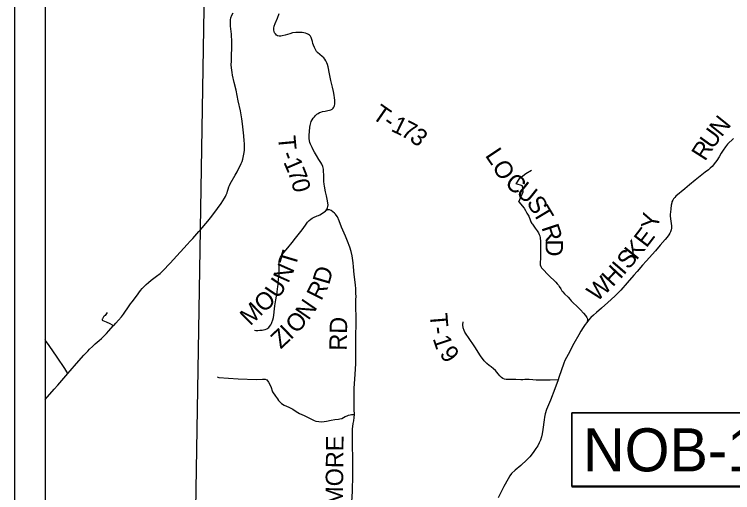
# Model space of a CAD drawing. Extents: x 0 to 191, y 0 to 55.
# Drawn here: x 19.099 to 22.6, y 14.289 to 16.621 of the extents above; entities that cross this region are included whole.
import ezdxf

# ---------------------------------------------------------------- set-up
doc = ezdxf.new("R2010")
doc.units = 0
for name, color, linetype in [('GM_X_County_Road', 7, 'Continuous'), ('GM_X_County_Road_Text', 7, 'Continuous'), ('GM_X_Township_Road', 7, 'Continuous'), ('GM_X_Township_Road_Text', 7, 'Continuous'), ('GM_X_Township_Text', 7, 'Continuous'), ('SH_Data', 7, 'Continuous'), ('SH_Text', 7, 'Continuous')]:
    doc.layers.add(name, color=color, linetype=linetype)

msp = doc.modelspace()

# ---------------------------------------------------------------- linework, layer by layer
at = {"layer": 'GM_X_County_Road'}
for points in [[(19.968, 15.5283), (19.9987, 15.5622), (20.0051, 15.5693), (20.0411, 15.6123), (20.0613, 15.6369), (20.0892, 15.674), (20.1072, 15.6987), (20.1226, 15.7242), (20.1275, 15.7322), (20.1313, 15.7413), (20.1358, 15.7515), (20.1385, 15.7587), (20.1413, 15.7682), (20.1444, 15.7796), (20.1475, 15.7866), (20.1515, 15.7948), (20.1756, 15.8375), (20.1844, 15.8531), (20.1904, 15.8641), (20.1984, 15.8797), (20.2049, 15.8932), (20.2088, 15.9032), (20.2127, 15.9146), (20.2163, 15.9306), (20.2188, 15.9472), (20.2201, 15.9593), (20.22, 15.9708), (20.2201, 15.9916), (20.2196, 16.0049), (20.2175, 16.0291), (20.2144, 16.0583), (20.211, 16.0875), (20.2075, 16.1114), (20.2011, 16.1501), (20.1905, 16.2), (20.1794, 16.2508), (20.1703, 16.2891), (20.1629, 16.325), (20.1605, 16.3373), (20.1586, 16.349), (20.1575, 16.3602), (20.1563, 16.3742), (20.1568, 16.3932), (20.157, 16.4119), (20.1576, 16.4304), (20.1589, 16.4482), (20.1592, 16.4744), (20.1588, 16.4938), (20.1577, 16.5162), (20.1568, 16.5247), (20.1531, 16.5626), (20.1521, 16.571), (20.1517, 16.5779), (20.1517, 16.5853), (20.1525, 16.5939), (20.1545, 16.6035), (20.1588, 16.6165), (20.1648, 16.6291)], [(22.604, 16.0157), (22.5752, 15.9886), (22.5647, 15.9753), (22.5539, 15.9594), (22.5442, 15.944), (22.5338, 15.9268), (22.5229, 15.9091), (22.5165, 15.8997), (22.5003, 15.8799), (22.4907, 15.871), (22.4817, 15.8636), (22.4666, 15.8518), (22.4166, 15.8118), (22.3891, 15.79), (22.3661, 15.771), (22.3232, 15.7342), (22.318, 15.7285), (22.3122, 15.7221), (22.3077, 15.7149), (22.3042, 15.7069), (22.3029, 15.7017), (22.3009, 15.6907), (22.2985, 15.6732), (22.2967, 15.6574), (22.296, 15.6465), (22.296, 15.6386), (22.2972, 15.6246), (22.3005, 15.6009), (22.3014, 15.5899), (22.3019, 15.5794), (22.3005, 15.57), (22.2978, 15.5608), (22.2943, 15.5535), (22.2888, 15.5456), (22.2802, 15.5339), (22.2707, 15.5226), (22.2471, 15.495), (22.2242, 15.4686), (22.1779, 15.418), (22.1611, 15.3988), (22.1338, 15.3673), (22.1177, 15.3491), (22.0853, 15.3121), (22.0543, 15.2759), (22.0251, 15.2466), (21.992, 15.2168), (21.9603, 15.1883), (21.9363, 15.1671), (21.9221, 15.1544), (21.9092, 15.1429), (21.8976, 15.1299), (21.8893, 15.119), (21.8817, 15.1086), (21.8718, 15.094), (21.8607, 15.0759), (21.8499, 15.0585), (21.8262, 15.0169), (21.7981, 14.9624), (21.7906, 14.9478), (21.7824, 14.9339), (21.7769, 14.9211), (21.7531, 14.8509), (21.749, 14.8391), (21.733, 14.7957), (21.7114, 14.7401), (21.693, 14.6945), (21.6868, 14.6735), (21.6834, 14.6578), (21.6809, 14.6445), (21.6745, 14.5969), (21.6714, 14.5754), (21.6681, 14.561), (21.6634, 14.5458), (21.6576, 14.5325), (21.6503, 14.5181), (21.6409, 14.504), (21.6311, 14.4894), (21.6221, 14.4778), (21.6106, 14.4632), (21.597, 14.4493), (21.5671, 14.4209), (21.5401, 14.3984), (21.5227, 14.382), (21.5143, 14.3717), (21.505, 14.3564), (21.4854, 14.3199), (21.4567, 14.2646)], [(19.2489, 14.7431), (19.2936, 14.794), (19.3105, 14.813), (19.3599, 14.8704), (19.3708, 14.8825), (19.4017, 14.9184), (19.438, 14.9598), (19.4562, 14.9797), (19.4646, 14.988), (19.4799, 15.0019), (19.4935, 15.0141), (19.5122, 15.0309), (19.5237, 15.0414), (19.536, 15.0538), (19.5473, 15.0658), (19.5591, 15.0784), (19.5811, 15.1018), (19.5831, 15.1042), (19.5938, 15.1158), (19.6069, 15.1301), (19.6206, 15.1459), (19.6313, 15.1592), (19.6589, 15.1993), (19.6657, 15.2091), (19.6733, 15.2197), (19.6949, 15.2474), (19.7139, 15.274), (19.7217, 15.2841), (19.7326, 15.2963), (19.7409, 15.3043), (19.7531, 15.3142), (19.7661, 15.3245), (19.7917, 15.3442), (19.809, 15.3575), (19.8233, 15.3706), (19.8583, 15.4077), (19.9065, 15.4613), (19.9267, 15.483), (19.9392, 15.4969), (19.9574, 15.5165), (19.9608, 15.5204), (19.968, 15.5283)]]:
    msp.add_lwpolyline(points, dxfattribs=at)
at = {"layer": 'GM_X_Township_Road'}
for points in [[(20.2697, 15.0807), (20.2754, 15.0802), (20.2863, 15.0804), (20.2958, 15.0805), (20.3062, 15.0813), (20.3128, 15.0822), (20.3212, 15.0844), (20.3292, 15.0881), (20.3349, 15.0918), (20.3385, 15.0948), (20.3421, 15.0989), (20.3484, 15.1074), (20.3515, 15.113), (20.3539, 15.1191), (20.3579, 15.1309), (20.3615, 15.1433), (20.3638, 15.1552), (20.3668, 15.185), (20.3687, 15.2005), (20.3733, 15.2292), (20.3793, 15.2644), (20.3819, 15.2851), (20.3825, 15.2911), (20.3843, 15.3074), (20.387, 15.3307), (20.3889, 15.349), (20.3897, 15.3634), (20.3898, 15.3873), (20.3893, 15.3993), (20.3895, 15.4107), (20.3898, 15.4164), (20.3914, 15.4241), (20.3931, 15.4299), (20.3958, 15.4364), (20.399, 15.4414), (20.403, 15.4473), (20.4126, 15.4592), (20.4319, 15.4824), (20.4529, 15.5086), (20.4694, 15.5294), (20.489, 15.5544), (20.5019, 15.5712), (20.5177, 15.5933), (20.5281, 15.6078), (20.5351, 15.6157), (20.5437, 15.6229), (20.5501, 15.6267), (20.5575, 15.6304), (20.5751, 15.6382), (20.5813, 15.6409), (20.5878, 15.6442), (20.5952, 15.6482), (20.6031, 15.6535), (20.6149, 15.6619), (20.6207, 15.6684), (20.6237, 15.6727), (20.6259, 15.6771), (20.6272, 15.6839), (20.628, 15.6916), (20.6274, 15.7009), (20.6258, 15.7115), (20.6197, 15.7366), (20.6156, 15.7564), (20.6107, 15.7828), (20.6086, 15.7933), (20.6074, 15.806), (20.6068, 15.8312), (20.6069, 15.8406), (20.6061, 15.8533), (20.605, 15.8655), (20.602, 15.8786), (20.5978, 15.89), (20.5931, 15.8985), (20.5836, 15.9135), (20.5714, 15.9327), (20.5615, 15.9495), (20.5556, 15.9601), (20.5501, 15.9714), (20.5426, 15.9877), (20.5398, 15.997), (20.5379, 16.0044), (20.5361, 16.0154), (20.5359, 16.0232), (20.5363, 16.0301), (20.5394, 16.0716), (20.5402, 16.0789), (20.542, 16.0855), (20.5439, 16.0914), (20.5463, 16.0987), (20.5511, 16.1074), (20.5557, 16.1147), (20.5615, 16.122), (20.5666, 16.1282), (20.5732, 16.134), (20.5798, 16.1381), (20.5864, 16.1419), (20.5931, 16.1445), (20.6012, 16.1471), (20.6134, 16.1498), (20.6264, 16.1518), (20.6342, 16.1536), (20.6417, 16.1559), (20.648, 16.1594), (20.6533, 16.1642), (20.6567, 16.1689), (20.6599, 16.1755), (20.6617, 16.1846), (20.6616, 16.1946), (20.6612, 16.2033), (20.6597, 16.214), (20.6584, 16.2263), (20.6547, 16.2446), (20.6502, 16.2652), (20.6419, 16.2985), (20.6343, 16.3305), (20.6277, 16.3644), (20.625, 16.3757), (20.6215, 16.3853), (20.6166, 16.3945), (20.6116, 16.4025), (20.6065, 16.4082), (20.5994, 16.415), (20.5769, 16.4342), (20.572, 16.4395), (20.5675, 16.4466), (20.5612, 16.4597), (20.5563, 16.4713), (20.5536, 16.4796), (20.5517, 16.4886), (20.5493, 16.4976), (20.5462, 16.5086), (20.5424, 16.5145), (20.5377, 16.5193), (20.5322, 16.5231), (20.5263, 16.5261), (20.5186, 16.5288), (20.5017, 16.532), (20.4881, 16.5333), (20.4786, 16.5332), (20.4702, 16.5329), (20.4551, 16.5301), (20.441, 16.5263), (20.4193, 16.5202), (20.4048, 16.5163), (20.3977, 16.5151), (20.3901, 16.5148), (20.382, 16.517), (20.3762, 16.5203), (20.3711, 16.5253), (20.3673, 16.5311), (20.3651, 16.5369), (20.3637, 16.5436), (20.3637, 16.5529), (20.3656, 16.5639), (20.3701, 16.5772), (20.381, 16.6023), (20.3901, 16.6244)], [(21.557, 15.7068), (21.5796, 15.755), (21.5751, 15.7851), (21.545, 15.7941), (21.563, 15.8227), (21.5916, 15.8453), (21.6202, 15.8618)], [(21.557, 15.7068), (21.5835, 15.6766), (21.59, 15.6641), (21.5972, 15.6511), (21.6068, 15.6367), (21.6132, 15.6185), (21.6169, 15.61), (21.621, 15.6019), (21.6236, 15.5983)], [(20.7443, 14.2424), (20.7467, 14.2972), (20.7479, 14.3736), (20.7486, 14.4173), (20.7483, 14.4645), (20.7474, 14.512), (20.7465, 14.5452), (20.7465, 14.5629), (20.7464, 14.5856), (20.7471, 14.5999), (20.748, 14.6116), (20.7498, 14.6262), (20.7528, 14.6398), (20.7554, 14.6558), (20.7568, 14.6697), (20.7558, 14.6944), (20.7546, 14.7602), (20.7545, 14.7979), (20.7584, 14.8426), (20.7609, 14.8916), (20.7635, 14.9192), (20.7638, 14.9703), (20.7633, 15.0054), (20.7633, 15.0634), (20.7648, 15.1029), (20.7652, 15.1432), (20.7634, 15.1957), (20.7638, 15.2316), (20.7642, 15.2461), (20.7639, 15.2604), (20.7631, 15.283), (20.7615, 15.302), (20.7556, 15.3535), (20.7519, 15.3906), (20.7505, 15.4101), (20.7452, 15.4441), (20.7413, 15.4643), (20.7344, 15.4853), (20.7221, 15.5157), (20.7124, 15.5394), (20.6941, 15.5836), (20.6821, 15.6143), (20.6738, 15.6331), (20.6679, 15.6424), (20.6634, 15.6476), (20.6591, 15.6513), (20.6518, 15.658), (20.6432, 15.6648), (20.6347, 15.6682), (20.6292, 15.6683), (20.624, 15.6673), (20.6149, 15.6619)], [(21.6236, 15.5983), (21.6269, 15.5935), (21.6367, 15.5791), (21.6465, 15.5658), (21.6534, 15.5554), (21.657, 15.548), (21.6593, 15.5411), (21.6612, 15.5315), (21.6626, 15.5133), (21.6626, 15.4916), (21.664, 15.4441), (21.6636, 15.4297), (21.6622, 15.4135), (21.662, 15.3997), (21.6653, 15.3909), (21.6686, 15.3857), (21.6726, 15.3807), (21.7028, 15.3491), (21.7379, 15.3152), (21.7448, 15.3079), (21.7508, 15.3), (21.7548, 15.2936), (21.7618, 15.2831), (21.7675, 15.2729), (21.7715, 15.2679), (21.78, 15.2591), (21.7977, 15.2418), (21.808, 15.2311), (21.8129, 15.2238), (21.824, 15.213), (21.8382, 15.1995), (21.8579, 15.1803), (21.8731, 15.1639), (21.8825, 15.1525), (21.8897, 15.1433), (21.8918, 15.1373), (21.8926, 15.131), (21.8893, 15.119)], [(19.5513, 15.1667), (19.5451, 15.1573), (19.5407, 15.1524), (19.5373, 15.1489), (19.534, 15.1457), (19.5315, 15.1435), (19.5295, 15.1406), (19.5278, 15.1372), (19.5267, 15.1348), (19.5262, 15.1332), (19.5263, 15.1316), (19.5275, 15.1305), (19.5309, 15.1291), (19.5471, 15.1215), (19.565, 15.113), (19.575, 15.1068), (19.5811, 15.1018)], [(21.749, 14.8391), (21.7102, 14.8379), (21.6737, 14.8376), (21.6424, 14.8377), (21.6252, 14.839), (21.6076, 14.8405), (21.5877, 14.8409), (21.5778, 14.8395), (21.5675, 14.8393), (21.5434, 14.8402), (21.5147, 14.8404), (21.4963, 14.8414), (21.488, 14.8422), (21.4795, 14.8451), (21.4727, 14.85), (21.4645, 14.8584), (21.4569, 14.8679), (21.4442, 14.884), (21.4345, 14.893), (21.4224, 14.9019), (21.4124, 14.9095), (21.4015, 14.919), (21.3893, 14.9318), (21.3706, 14.956), (21.3433, 14.9994), (21.3122, 15.0457), (21.3003, 15.062), (21.2943, 15.0719), (21.2906, 15.0799), (21.2872, 15.0923), (21.285, 15.1079), (21.2858, 15.1218)], [(19.3599, 14.8704), (19.3448, 14.8942), (19.3071, 14.9504), (19.2681, 15.0066), (19.2502, 15.0316), (19.2489, 15.0335)], [(20.0871, 14.8533), (20.0951, 14.8509), (20.19, 14.8438), (20.2793, 14.8407), (20.3077, 14.8422), (20.3208, 14.842), (20.3299, 14.8385), (20.3383, 14.8282), (20.3495, 14.807), (20.3572, 14.7807), (20.372, 14.76), (20.3812, 14.7458), (20.386, 14.7383), (20.3921, 14.7317), (20.401, 14.7239), (20.4144, 14.716), (20.4365, 14.7063), (20.4467, 14.7016), (20.4554, 14.6961), (20.4724, 14.6847), (20.4893, 14.6747), (20.5107, 14.6653), (20.534, 14.6541), (20.5608, 14.6409), (20.5678, 14.6377), (20.5824, 14.636), (20.5961, 14.6352), (20.609, 14.636), (20.6202, 14.6377), (20.6435, 14.6424), (20.6617, 14.6455), (20.6785, 14.6477), (20.686, 14.6487), (20.6949, 14.6508), (20.7025, 14.6551), (20.7116, 14.6596), (20.7207, 14.6639), (20.7279, 14.6668), (20.735, 14.6689), (20.742, 14.6704), (20.7491, 14.6704), (20.7568, 14.6697)]]:
    msp.add_lwpolyline(points, dxfattribs=at)
at = {"layer": 'GM_X_Township_Text'}
msp.add_line((19.2489, 17.3861), (19.2489, 13.3404), dxfattribs=at)
msp.add_lwpolyline([(20.0362, 17.3813), (20.0324, 17.1943), (20.0319, 17.1735), (20.0292, 17.0419), (20.0049, 15.5756), (20.0048, 15.5701), (19.9676, 13.3329), (19.8396, 13.3341), (19.2489, 13.3404), (19.2489, 9.7697), (26.7829, 9.7697)], dxfattribs=at)
at = {"layer": 'SH_Data'}
for p, q in [((19.0989, 20.1197), (19.0989, 9.6197)), ((19.2489, 19.9697), (19.2489, 9.7697))]:
    msp.add_line(p, q, dxfattribs=at)
at = {"layer": 'SH_Text'}
for points in [[(23.9638, 14.6779), (21.8155, 14.6779), (21.8155, 14.3179), (23.9638, 14.3179)], [(21.8155, 14.6779), (23.9638, 14.6779), (23.9638, 14.3213), (21.8155, 14.3213)]]:
    msp.add_lwpolyline(points, close=True, dxfattribs=at)

# ---------------------------------------------------------------- texts
at = {"layer": 'GM_X_County_Road_Text'}
for s, rotation, p in [('N', 51.1217, (22.5455, 16.0194)), ('U', 54.0947, (22.5022, 15.9596)), ('R', 57.4932, (22.4654, 15.9016)), ('Y', 80.2604, (22.236, 15.5706)), ('E', 52.6032, (22.1795, 15.4792)), ('K', 51.3297, (22.1313, 15.419)), ('S', 49.6738, (22.0924, 15.3731)), ('I', 49.2491, (22.0691, 15.3461)), ('H', 46.8848, (22.0153, 15.2885)), ('W', 42.6321, (21.9377, 15.2167))]:
    msp.add_text(s, height=0.0852, rotation=rotation, dxfattribs=at).set_placement(p)
at = {"layer": 'GM_X_Township_Road_Text'}
for s, height, rotation, p in [('T', 0.0852, 325.2674, (20.837, 16.1175)), ('-', 0.0852, 326.1542, (20.8905, 16.0803)), ('1', 0.0852, 333.8217, (20.9304, 16.0546)), ('7', 0.0852, 332.9742, (20.9772, 16.0316)), ('3', 0.0852, 320.7794, (21.02, 16.0104)), ('T', 0.0852, 275.2573, (20.3836, 16.0258)), ('L', 0.0852, 303.866, (21.3911, 15.9332)), ('-', 0.0852, 290.4386, (20.3949, 15.9384)), ('1', 0.0852, 293.2345, (20.4088, 15.9014)), ('O', 0.0852, 299.1937, (21.4256, 15.8818)), ('7', 0.0852, 291.4149, (20.4292, 15.8538)), ('C', 0.0852, 320.9281, (21.4848, 15.7895)), ('0', 0.0852, 283.9706, (20.4475, 15.8077)), ('U', 0.0852, 321.1905, (21.5395, 15.7451)), ('S', 0.0852, 301.614, (21.5929, 15.7038)), ('T', 0.0852, 301.0064, (21.6229, 15.6551)), ('R', 0.0852, 288.2239, (21.6671, 15.5824)), ('D', 0.0852, 270.1603, (21.6878, 15.5229)), ('T', 0.0852, 73.2772, (20.4685, 15.3861)), ('N', 0.0852, 66.0455, (20.434, 15.3065)), ('D', 0.0852, 73.6408, (20.6323, 15.2992)), ('U', 0.0852, 56.1315, (20.3844, 15.2302)), ('R', 0.0852, 63.2907, (20.5947, 15.221)), ('O', 0.0852, 42.3278, (20.3144, 15.1627)), ('N', 0.0852, 55.4169, (20.5325, 15.1255)), ('M', 0.0852, 44.2585, (20.2487, 15.0987)), ('O', 0.0852, 48.0129, (20.4749, 15.0604)), ('T', 0.0852, 274.685, (21.1239, 15.1613)), ('RD', 0.08523, 89.0127, (20.7191, 14.9808)), ('Z', 0.0852, 43.0359, (20.3973, 14.9869)), ('I', 0.0852, 43.7437, (20.4447, 15.0312)), ('-', 0.0852, 276.2026, (21.1293, 15.0953)), ('1', 0.0852, 288.4214, (21.1373, 15.0412)), ('9', 0.0852, 306.9217, (21.1678, 14.9649)), ('SYCAMORE', 0.08523, 89.5094, (20.6978, 13.9145))]:
    msp.add_text(s, height=height, rotation=rotation, dxfattribs=at).set_placement(p)
at = {"layer": 'SH_Text'}
msp.add_text('NOB-147-18.41', height=0.21, dxfattribs=at).set_placement((21.8709, 14.3929))

doc.saveas('drawing.dxf')
